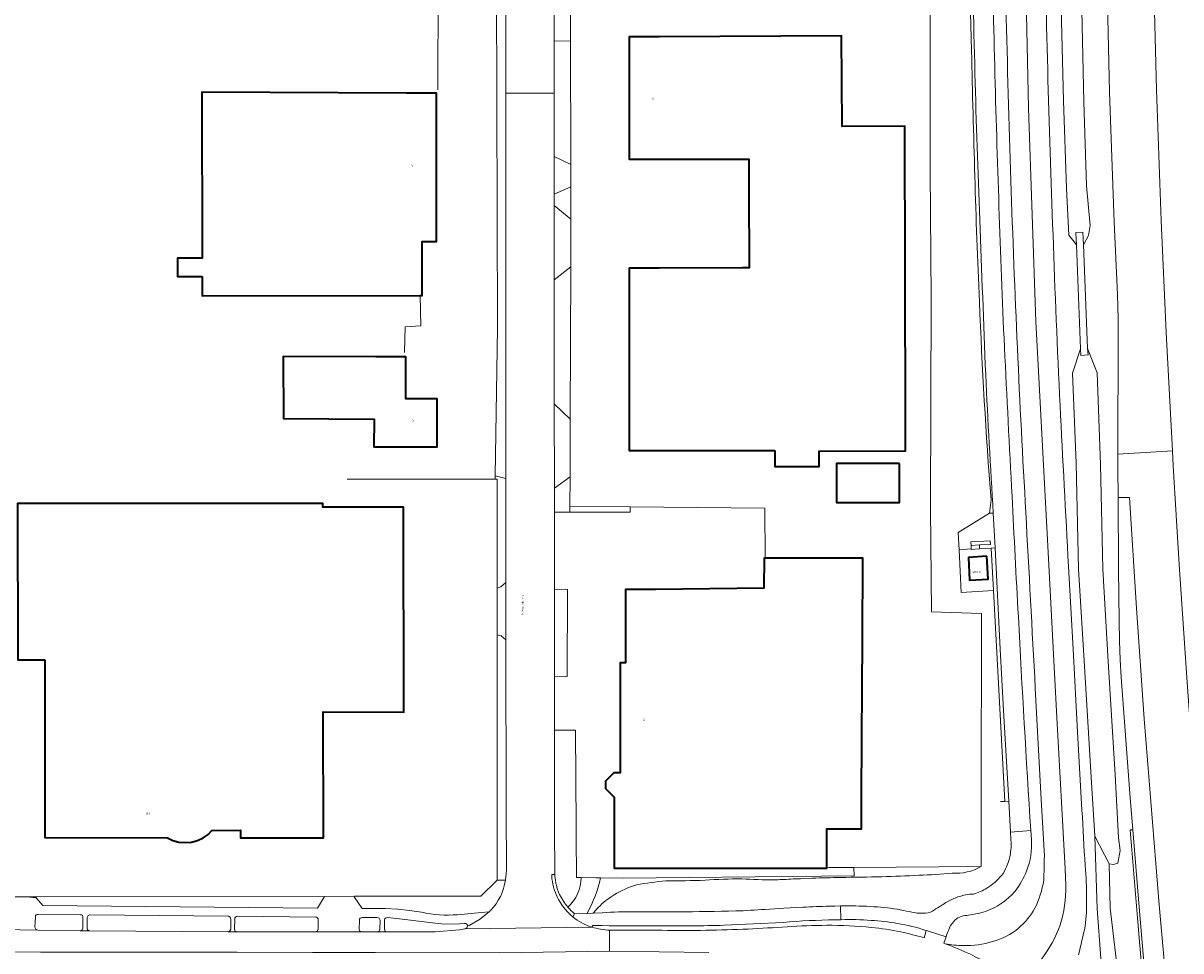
# Model space of a CAD drawing. Header units: metres. Extents: x 197700 to 204338, y 317132 to 325229.
# Tile 518 of 656: x 200963 to 201156, y 320388 to 320543. Entities that reach past the tile are written whole.
import ezdxf
from ezdxf.enums import TextEntityAlignment as Align

# ---------------------------------------------------------------- set-up
doc = ezdxf.new("R2010")
doc.units = ezdxf.units.M
for name, color, linetype, lineweight in [('B-WE-GR-BEPLANTING_CULTUUR_HEESTERS-GV', 90, 'Continuous', 18), ('B-WE-GW-TALUD_KRUIN-G', 90, 'Continuous', 18), ('B-WE-IE-TERREINAFSCHEIDING_KUNSTMATIG_HEKWERK-G', 20, 'IE-TERREINAFSCHEIDING-KUNSTMATIG', 18), ('B-WE-IE-TERREINAFSCHEIDING_KUNSTMATIG_MUUR-G', 90, 'IE-TERREINAFSCHEIDING-KUNSTMATIG-DICHT', 18), ('B-WE-OG-BEBOUWING-GV', 7, 'Continuous', 35), ('B-WE-OG-BEBOUWING-T18', 10, 'Continuous', 18), ('B-WE-OG-TERREIN_CULTUURSCHEIDING-GV', 7, 'Continuous', 18), ('B-WE-OG-TERREIN_ERF-GV', 7, 'Continuous', 18), ('B-WE-OG-TOPOGRAFIE-T18', 10, 'Continuous', 18), ('B-WE-OG-WATER_GREPPEL-GV', 160, 'Continuous', 18), ('B-WE-OG-WEG-GV', 7, 'Continuous', 18), ('B-WE-VH-ONVERHARD-GV', 252, 'Continuous', 18), ('B-WE-VH-VERHARDING_ASFALT-GV', 252, 'Continuous', 18), ('B-WE-VH-VERHARDING_BEDRIJFSVLOERPLAAT-GV', 252, 'Continuous', 18), ('B-WE-VH-VERHARDING_BETONSTRAATSTEEN-GV', 252, 'Continuous', 18), ('B-WE-VH-VERHARDING_GRASBETONSTEEN-GV', 70, 'Continuous', 18), ('B-WE-VH-VERHARDING_HALFVERHARDING_GRIND-GV', 252, 'Continuous', 18), ('B-WE-VH-VERHARDING_OPEN-GV', 252, 'Continuous', 18), ('B-WE-VH-VERHARDING_TEGEL-GV', 252, 'Continuous', 18)]:
    doc.layers.add(name, color=color, linetype=linetype, lineweight=lineweight)
doc.styles.add('NLCS-ISO-M200-T18', font='NLCS-ISO.ttf', dxfattribs={"height": 0.36})
doc.linetypes.add('IE-TERREINAFSCHEIDING-KUNSTMATIG', pattern='A,4,[82,NLCS.SHX,S=0.75,R=90,X=0,Y=0],4,-2', length=10)
doc.linetypes.add('IE-TERREINAFSCHEIDING-KUNSTMATIG-DICHT', pattern='A,8,-1,[82,NLCS.SHX,S=0.75,R=90,X=0,Y=0],-1', length=10)

msp = doc.modelspace()

# ---------------------------------------------------------------- linework, layer by layer
at = {"layer": 'B-WE-GR-BEPLANTING_CULTUUR_HEESTERS-GV'}
for points in [[(200965.074, 320393.889), (200965.002, 320392.202), (200965.147, 320391.853), (200965.49, 320391.694), (200972.516, 320391.613), (200972.837, 320391.738), (200972.974, 320392.055), (200972.996, 320393.812)], [(200972.56, 320394.27), (200965.538, 320394.338)], [(200998.288, 320393.567), (200998.253, 320391.885), (200998.379, 320391.564), (200998.692, 320391.421), (201011.737, 320391.419), (201012.051, 320391.569), (201012.193, 320391.888), (201012.202, 320393.425)], [(201011.747, 320393.876), (200998.724, 320394.012)], [(201019.045, 320393.34), (201019.03, 320391.857), (201019.145, 320391.548), (201019.449, 320391.418), (201022.023, 320391.417), (201022.344, 320391.56), (201022.476, 320391.887), (201022.492, 320393.353), (201022.361, 320393.679), (201022.035, 320393.81), (201019.502, 320393.81)], [(201023.248, 320393.399), (201023.215, 320391.853), (201023.335, 320391.54), (201023.643, 320391.409)], [(201036.581, 320392.843), (201035.713, 320392.774), (201033.213, 320392.696), (201030.729, 320392.98), (201025.742, 320393.615), (201023.743, 320393.792)], [(201023.643, 320391.409), (201027.674, 320391.411), (201031.693, 320391.452), (201035.704, 320391.735), (201036.698, 320391.92), (201036.973, 320392.077), (201037.082, 320392.376)]]:
    msp.add_lwpolyline(points, dxfattribs=at)
for points in [[(200965.538, 320394.338, 0.557448), (200965.074, 320393.889)], [(200972.996, 320393.812, 0.5145603), (200972.56, 320394.27)], [(200998.724, 320394.012, 0.4597421), (200998.288, 320393.567)], [(201012.202, 320393.425, 0.4415023), (201011.747, 320393.876)], [(201019.502, 320393.81, 0.4542042), (201019.045, 320393.34)], [(201023.743, 320393.792, 0.4524271), (201023.248, 320393.399)], [(201037.082, 320392.376, 0.4483747), (201036.581, 320392.843)]]:
    msp.add_lwpolyline(points, format="xyb", dxfattribs=at)
msp.add_lwpolyline([(200974.038, 320391.593), (200974.092, 320391.592), (200997.168, 320391.445), (200997.485, 320391.573), (200997.618, 320391.888), (200997.65, 320393.555), (200997.547, 320393.888), (200997.234, 320394.043), (200974.166, 320394.26), (200973.841, 320394.122), (200973.709, 320393.796), (200973.692, 320392.027), (200973.771, 320391.735)], close=True, dxfattribs=at)
at = {"layer": 'B-WE-GW-TALUD_KRUIN-G'}
for points in [[(201115.992, 320689.699), (201115.334, 320688.986), (201114.4, 320682.971), (201113.943, 320680.026), (201113.916, 320675.571), (201113.995, 320675.571), (201113.966, 320610.689), (201114.09, 320578.182), (201114.117, 320545.234), (201114.117, 320545.183), (201114.172, 320518.154), (201114.331, 320497), (201114.178, 320461.872), (201114.374, 320444.707), (201122.684, 320444.442), (201122.658, 320412.922), (201122.649, 320402.3)], [(201088.535, 320400.081), (201088.169, 320400.078)], [(201094.509, 320400.357), (201092.924, 320400.298)], [(201058.848, 320395.479), (201058.003, 320394.535)]]:
    msp.add_lwpolyline(points, dxfattribs=at)
for points in [[(201117.806, 320401.219, -0.0153618), (201112.272, 320400.84)], [(201122.649, 320402.3, -0.1513256), (201117.806, 320401.219)], [(201065.205, 320399.247, 0.0643628), (201061.521, 320397.604)], [(201070.093, 320399.905, 0.0254036), (201065.205, 320399.247)], [(201076.636, 320400.011, -0.0064199), (201070.093, 320399.905)], [(201082.766, 320400.265, 0.0185922), (201076.636, 320400.011)], [(201088.169, 320400.078, -0.0194168), (201082.766, 320400.265)], [(201089.754, 320400.148, 0.0010427), (201088.535, 320400.081)], [(201091.339, 320400.227, 0.001794), (201089.754, 320400.148)], [(201092.924, 320400.298, 0.0018043), (201091.339, 320400.227)], [(201099.228, 320400.489, 0.0021471), (201094.509, 320400.357)], [(201106.081, 320400.608, -0.0051082), (201099.228, 320400.489)], [(201112.272, 320400.84, -0.008071), (201106.081, 320400.608)], [(201061.521, 320397.604, 0.0579466), (201058.848, 320395.479)]]:
    msp.add_lwpolyline(points, format="xyb", dxfattribs=at)
at = {"layer": 'B-WE-IE-TERREINAFSCHEIDING_KUNSTMATIG_HEKWERK-G'}
for points in [[(201054.221, 320539.787), (201054.21, 320545.126), (201069.717, 320545.099), (201069.806, 320553.378)], [(201032.137, 320531.614), (201032.187, 320548.662), (201041.875, 320548.622)], [(201122.658, 320412.922), (201122.684, 320444.442), (201114.374, 320444.707), (201114.178, 320461.872), (201114.331, 320497), (201114.172, 320518.154), (201114.117, 320545.183), (201114.117, 320545.234)], [(201054.267, 320519.184), (201054.221, 320539.787)], [(201054.267, 320519.184), (201054.275, 320515.46)], [(201054.275, 320515.46), (201054.283, 320511.697), (201054.279, 320510.123)], [(201054.279, 320510.123), (201054.254, 320502.188)], [(201054.254, 320502.188), (201054.175, 320476.816)], [(201026.586, 320487.881), (201026.679, 320492.17), (201029.311, 320492.341), (201029.2, 320497.391)], [(201054.175, 320476.816), (201054.146, 320467.178)], [(201041.684, 320466.795), (201016.995, 320466.795)], [(201041.995, 320448.672), (201041.995, 320466.795), (201041.684, 320466.795)], [(201054.146, 320467.178), (201054.13, 320462.28)], [(201054.13, 320462.28), (201064.136, 320462.189)], [(201064.136, 320462.189), (201086.607, 320461.984), (201086.676, 320453.657)], [(201041.995, 320440.907), (201041.995, 320448.672)], [(201041.978, 320400.047), (201041.995, 320400.064), (201041.995, 320440.907)], [(201122.649, 320402.3), (201122.658, 320412.922)], [(201097.249, 320402.115), (201096.914, 320402.111)], [(201097.249, 320402.115), (201099.067, 320402.135)], [(201099.067, 320402.135), (201100.851, 320402.144)], [(201100.851, 320402.144), (201101.44, 320402.148)], [(201101.44, 320402.148), (201122.649, 320402.3)], [(201018.304, 320397.351), (201039.299, 320397.371), (201041.978, 320400.047)], [(200963.591, 320397.238), (200965.299, 320397.273), (201013.262, 320397.296)]]:
    msp.add_lwpolyline(points, dxfattribs=at)
at = {"layer": 'B-WE-IE-TERREINAFSCHEIDING_KUNSTMATIG_MUUR-G'}
for points in [[(201118.819, 320457.938), (201118.962, 320455.021)], [(201120.98, 320455.186), (201118.962, 320455.021)], [(201118.962, 320455.021), (201119.309, 320447.945), (201124.691, 320448.252)], [(201124.322, 320455.326), (201122.379, 320455.219)], [(201124.691, 320448.252), (201124.322, 320455.326)], [(201124.691, 320448.252), (201126.611, 320413.154)], [(201126.611, 320413.154), (201125.861, 320413.11)]]:
    msp.add_lwpolyline(points, dxfattribs=at)
at = {"layer": 'B-WE-OG-BEBOUWING-GV'}
for points in [[(201088.285, 320471.571), (201088.287, 320468.891), (201089.458, 320468.892), (201095.657, 320468.894), (201095.655, 320471.493), (201110.034, 320471.5), (201110.029, 320476.456), (201109.918, 320525.559), (201099.48, 320525.516), (201099.391, 320540.627), (201068.97, 320540.461), (201063.97, 320540.457), (201063.988, 320520.083), (201083.939, 320520.112), (201083.952, 320515.12), (201083.986, 320501.971), (201082.864, 320501.97), (201068.989, 320501.962), (201063.989, 320501.959), (201063.991, 320500), (201064.007, 320471.554)], [(200992.84, 320500.548), (200992.843, 320497.351), (201029.2, 320497.391), (201029.498, 320497.392), (201029.5, 320500), (201029.503, 320506.397), (201031.904, 320506.398), (201031.88, 320531.07), (201026.88, 320531.066), (200992.809, 320531.256), (200992.837, 320503.587), (200988.758, 320503.583), (200988.761, 320500.544)], [(201021.798, 320487.195), (201006.336, 320487.236), (201006.385, 320476.896), (201021.524, 320476.787), (201021.457, 320472.188), (201026.997, 320472.179), (201031.997, 320472.171), (201032.009, 320480.17), (201026.779, 320480.175), (201026.798, 320487.181)], [(201109.024, 320469.439), (201098.544, 320469.439), (201098.514, 320462.894), (201109.027, 320462.899)], [(200966.628, 320436.726), (200966.619, 320412.114), (200966.615, 320407.114), (200987.061, 320407.099), (200987.98, 320406.662), (200988.986, 320406.38), (200990.018, 320406.28), (200991.057, 320406.356), (200992.084, 320406.624), (200993.03, 320407.088), (200993.832, 320407.646), (200994.483, 320408.295), (200999.227, 320408.351), (200999.226, 320407.101), (201000, 320407.101), (201013.05, 320407.09), (201013.037, 320428.035), (201026.458, 320428.03), (201026.389, 320462.143), (201012.939, 320462.148), (201012.938, 320462.738), (200962.078, 320462.757), (200962.13, 320436.717)], [(201102.77, 320423.852), (201102.845, 320440.021), (201102.908, 320453.672), (201086.676, 320453.657), (201086.488, 320453.657), (201086.439, 320448.679), (201068.386, 320448.441), (201063.386, 320448.444), (201063.378, 320436.228), (201062.479, 320436.242), (201062.49, 320417.898), (201061.44, 320417.897), (201060.031, 320416.526), (201060.032, 320415.297), (201061.483, 320413.864), (201061.49, 320402.034), (201096.914, 320402.042), (201096.914, 320402.111), (201096.913, 320408.562), (201102.723, 320408.563), (201102.722, 320413.563)], [(201123.611, 320453.956), (201120.512, 320453.787), (201120.704, 320449.982), (201123.83, 320450.154)]]:
    msp.add_lwpolyline(points, close=True, dxfattribs=at)
at = {"layer": 'B-WE-OG-TERREIN_CULTUURSCHEIDING-GV'}
for points in [[(201115.992, 320689.699), (201115.334, 320688.986), (201114.4, 320682.971), (201113.943, 320680.026), (201113.916, 320675.571), (201113.995, 320675.571), (201113.966, 320610.689), (201114.09, 320578.182), (201114.117, 320545.234), (201114.117, 320545.183), (201114.172, 320518.154), (201114.331, 320497), (201114.178, 320461.872), (201114.374, 320444.707), (201122.684, 320444.442), (201122.658, 320412.922), (201122.649, 320402.3)], [(201121.036, 320538.185), (201120.747, 320548.657), (201120.45, 320559.129)], [(201120.45, 320559.129), (201120.747, 320548.657), (201121.036, 320538.185)], [(201127.516, 320408), (201127.227, 320413.19), (201126.611, 320413.154), (201124.691, 320448.252), (201119.309, 320447.945), (201118.962, 320455.021), (201118.819, 320457.938), (201124.049, 320461.131), (201124.286, 320463.382)], [(201124.286, 320463.382), (201124.049, 320461.131), (201124.653, 320461.163)], [(201127.586, 320406.892), (201127.516, 320408)], [(201122.649, 320402.3), (201101.44, 320402.148), (201101.467, 320400.752), (201063.021, 320400.383), (201059.246, 320400.427)], [(201043.378, 320400.033), (201041.978, 320400.047), (201039.299, 320397.371), (201018.304, 320397.351), (201018.186, 320397.276)], [(201088.169, 320400.078), (201088.535, 320400.081)], [(201088.535, 320400.081), (201088.169, 320400.078)], [(201092.924, 320400.298), (201094.509, 320400.357)], [(201094.509, 320400.357), (201092.924, 320400.298)], [(201018.186, 320397.276), (201019.534, 320395.339), (201023.424, 320395.298), (201025.428, 320395.18), (201027.423, 320394.956), (201029.406, 320394.687)], [(201056.973, 320394.495), (201058.003, 320394.535), (201058.848, 320395.479)], [(201058.848, 320395.479), (201058.003, 320394.535), (201059.524, 320394.594)], [(201086.673, 320395.168), (201089.754, 320395.343), (201092.903, 320395.522), (201092.924, 320395.523)], [(201097.333, 320395.701), (201098.27, 320395.721), (201099.208, 320395.736), (201100.171, 320395.744), (201101.135, 320395.747)], [(201035.412, 320394.275), (201039.396, 320394.636), (201040.661, 320394.739), (201040.897, 320394.991)], [(201064.896, 320394.781), (201072.122, 320394.766)]]:
    msp.add_lwpolyline(points, dxfattribs=at)
for points in [[(201121.599, 320534.317, -0.001974), (201121.065, 320560.649)], [(201121.592, 320517.252, -0.0022927), (201121.036, 320538.185)], [(201121.036, 320538.185, 0.0022927), (201121.592, 320517.252)], [(201122.414, 320509.984, -0.003165), (201121.599, 320534.317)], [(201122.338, 320496.379, -0.00412), (201121.592, 320517.252)], [(201121.592, 320517.252, 0.00412), (201122.338, 320496.379)], [(201123.401, 320484.213, -0.0012026), (201122.414, 320509.984)], [(201124.286, 320463.382, -0.0086748), (201122.338, 320496.379)], [(201122.338, 320496.379, 0.0086748), (201124.286, 320463.382)], [(201124.653, 320461.163, -0.0037247), (201123.401, 320484.213)], [(201127.626, 320406.299, 0.0164479), (201127.586, 320406.892)], [(201127.391, 320403.891, 0.065969), (201127.626, 320406.299)], [(201126.037, 320400.82, 0.1127209), (201127.391, 320403.891)], [(201112.272, 320400.84, 0.0153618), (201117.806, 320401.219)], [(201117.806, 320401.219, -0.0153618), (201112.272, 320400.84)], [(201117.806, 320401.219, 0.1513256), (201122.649, 320402.3)], [(201122.649, 320402.3, -0.1513256), (201117.806, 320401.219)], [(201040.897, 320394.991, 0.1577441), (201043.378, 320400.033)], [(201059.246, 320400.427, -0.0718228), (201056.973, 320394.495)], [(201061.521, 320397.604, -0.0643628), (201065.205, 320399.247)], [(201065.205, 320399.247, 0.0643628), (201061.521, 320397.604)], [(201065.205, 320399.247, -0.0254036), (201070.093, 320399.905)], [(201070.093, 320399.905, 0.0254036), (201065.205, 320399.247)], [(201070.093, 320399.905, 0.0064199), (201076.636, 320400.011)], [(201076.636, 320400.011, -0.0064199), (201070.093, 320399.905)], [(201076.636, 320400.011, -0.0185922), (201082.766, 320400.265)], [(201082.766, 320400.265, 0.0185922), (201076.636, 320400.011)], [(201082.766, 320400.265, 0.0194168), (201088.169, 320400.078)], [(201088.169, 320400.078, -0.0194168), (201082.766, 320400.265)], [(201088.535, 320400.081, -0.0010427), (201089.754, 320400.148)], [(201089.754, 320400.148, 0.0010427), (201088.535, 320400.081)], [(201089.754, 320400.148, -0.001794), (201091.339, 320400.227)], [(201091.339, 320400.227, 0.001794), (201089.754, 320400.148)], [(201091.339, 320400.227, -0.0018043), (201092.924, 320400.298)], [(201092.924, 320400.298, 0.0018043), (201091.339, 320400.227)], [(201094.509, 320400.357, -0.0021471), (201099.228, 320400.489)], [(201099.228, 320400.489, 0.0021471), (201094.509, 320400.357)], [(201099.228, 320400.489, 0.0051082), (201106.081, 320400.608)], [(201106.081, 320400.608, -0.0051082), (201099.228, 320400.489)], [(201106.081, 320400.608, 0.008071), (201112.272, 320400.84)], [(201112.272, 320400.84, -0.008071), (201106.081, 320400.608)], [(201123.595, 320398.701, 0.0857162), (201126.037, 320400.82)], [(201058.848, 320395.479, -0.0579466), (201061.521, 320397.604)], [(201061.521, 320397.604, 0.0579466), (201058.848, 320395.479)], [(201117.003, 320396.433, -0.0289969), (201118.773, 320397.236)], [(201118.773, 320397.236, -0.0702859), (201121.392, 320397.728)], [(201121.392, 320397.728, 0.0548509), (201123.595, 320398.701)], [(201081.765, 320394.898, 0.0081477), (201086.673, 320395.168)], [(201092.924, 320395.523, -0.0032159), (201097.333, 320395.701)], [(201101.135, 320395.747, -0.0153666), (201105.95, 320395.537)], [(201105.95, 320395.537, -0.0250203), (201110.226, 320394.894)], [(201113.82, 320394.58, 0.107867), (201115.165, 320395.311)], [(201115.165, 320395.311, 0.0149696), (201117.003, 320396.433)], [(201029.406, 320394.687, 0.0712693), (201035.412, 320394.275)], [(201059.524, 320394.594, -0.0214461), (201064.896, 320394.781)], [(201072.122, 320394.766, 0.0060179), (201081.765, 320394.898)], [(201110.226, 320394.894, -0.0075879), (201111.949, 320394.547)], [(201111.949, 320394.547, 0.0561117), (201113.82, 320394.58)]]:
    msp.add_lwpolyline(points, format="xyb", dxfattribs=at)
for points in [[(201054.221, 320539.787), (201051.512, 320539.753), (201051.514, 320531.087), (201051.517, 320520.515), (201054.267, 320519.184)], [(201054.275, 320515.46), (201051.518, 320514.275), (201051.519, 320512.377), (201054.279, 320510.123), (201054.283, 320511.697)], [(201051.528, 320479.342), (201054.175, 320476.816), (201054.254, 320502.188), (201051.522, 320500)], [(201043.457, 320449.586), (201043.448, 320466.923), (201041.684, 320467.338), (201041.684, 320466.795), (201041.995, 320466.795), (201041.995, 320448.672), (201042.604, 320448.894)], [(201054.131, 320461.303), (201054.13, 320462.28), (201054.146, 320467.178), (201051.532, 320465.308), (201051.533, 320461.3)], [(201124.691, 320448.252), (201126.611, 320413.154), (201127.227, 320413.19), (201126.385, 320428.303), (201126.099, 320433.402), (201125.819, 320438.501), (201124.958, 320455.346), (201124.322, 320455.326)], [(201043.378, 320400.033), (201043.403, 320400.221), (201043.425, 320400.415), (201043.538, 320401.787), (201043.476, 320411.592), (201043.462, 320440.064), (201042.684, 320440.73), (201041.995, 320440.907), (201041.995, 320400.064), (201041.978, 320400.047)], [(201013.262, 320397.296), (200965.299, 320397.273), (200963.591, 320397.238), (200965.214, 320397.07), (200966.334, 320395.829), (201012.089, 320395.393)]]:
    msp.add_lwpolyline(points, close=True, dxfattribs=at)
at = {"layer": 'B-WE-OG-TERREIN_ERF-GV'}
for points in [[(201051.503, 320578.724), (201051.512, 320539.753), (201054.221, 320539.787), (201054.21, 320545.126)], [(200957.683, 320397.271), (200963.591, 320397.238), (200965.299, 320397.273), (201013.262, 320397.296), (201018.186, 320397.276), (201018.304, 320397.351), (201039.299, 320397.371), (201041.978, 320400.047), (201041.995, 320400.064), (201041.995, 320440.907), (201041.995, 320448.672), (201041.995, 320466.795), (201041.684, 320466.795), (201041.684, 320467.338), (201042.039, 320491.925), (201041.875, 320548.622)], [(201054.21, 320545.126), (201054.221, 320539.787), (201054.267, 320519.184), (201054.275, 320515.46), (201054.283, 320511.697), (201054.279, 320510.123), (201054.254, 320502.188), (201054.175, 320476.816), (201054.146, 320467.178), (201054.13, 320462.28), (201064.136, 320462.189), (201086.607, 320461.984), (201086.676, 320453.657), (201102.908, 320453.672), (201102.845, 320440.021), (201102.77, 320423.852), (201102.722, 320413.563), (201102.723, 320408.563), (201096.913, 320408.562), (201096.914, 320402.111), (201097.249, 320402.115), (201099.067, 320402.135), (201100.851, 320402.144), (201101.44, 320402.148), (201122.649, 320402.3), (201122.658, 320412.922), (201122.684, 320444.442), (201114.374, 320444.707), (201114.178, 320461.872), (201114.331, 320497), (201114.172, 320518.154), (201114.117, 320545.183)]]:
    msp.add_lwpolyline(points, dxfattribs=at)
for points in [[(201089.458, 320468.892), (201088.287, 320468.891), (201088.285, 320471.571), (201064.007, 320471.554), (201063.991, 320500), (201063.989, 320501.959), (201068.989, 320501.962), (201082.864, 320501.97), (201083.986, 320501.971), (201083.952, 320515.12), (201083.939, 320520.112), (201063.988, 320520.083), (201063.97, 320540.457), (201068.97, 320540.461), (201099.391, 320540.627), (201099.48, 320525.516), (201109.918, 320525.559), (201110.029, 320476.456), (201110.034, 320471.5), (201095.655, 320471.493), (201095.657, 320468.894)], [(201029.2, 320497.391), (200992.843, 320497.351), (200992.84, 320500.548), (200988.761, 320500.544), (200988.758, 320503.583), (200992.837, 320503.587), (200992.809, 320531.256), (201026.88, 320531.066), (201031.88, 320531.07), (201031.904, 320506.398), (201029.503, 320506.397), (201029.5, 320500), (201029.498, 320497.392)], [(201021.457, 320472.188), (201021.524, 320476.787), (201006.385, 320476.896), (201006.336, 320487.236), (201021.798, 320487.195), (201026.798, 320487.181), (201026.779, 320480.175), (201032.009, 320480.17), (201031.997, 320472.171), (201026.997, 320472.179)], [(201109.024, 320469.439), (201109.027, 320462.899), (201098.514, 320462.894), (201098.544, 320469.439)], [(200966.619, 320412.114), (200966.628, 320436.726), (200962.13, 320436.717), (200962.078, 320462.757), (201012.938, 320462.738), (201012.939, 320462.148), (201026.389, 320462.143), (201026.458, 320428.03), (201013.037, 320428.035), (201013.05, 320407.09), (201000, 320407.101), (200999.226, 320407.101), (200999.227, 320408.351), (200994.483, 320408.295), (200993.832, 320407.646), (200993.03, 320407.088), (200992.084, 320406.624), (200991.057, 320406.356), (200990.018, 320406.28), (200988.986, 320406.38), (200987.98, 320406.662), (200987.061, 320407.099), (200966.615, 320407.114)], [(201051.537, 320448.461), (201053.707, 320448.451), (201053.682, 320433.941), (201051.541, 320433.869), (201051.543, 320424.995), (201055.079, 320425.009), (201055.156, 320408.943), (201055.163, 320407.356), (201055.196, 320400.473), (201056.007, 320400.463), (201058.427, 320400.436), (201059.246, 320400.427), (201063.021, 320400.383), (201101.467, 320400.752), (201101.44, 320402.148), (201100.851, 320402.144), (201099.067, 320402.135), (201097.249, 320402.115), (201096.914, 320402.111), (201096.914, 320402.042), (201061.49, 320402.034), (201061.483, 320413.864), (201060.032, 320415.297), (201060.031, 320416.526), (201061.44, 320417.897), (201062.49, 320417.898), (201062.479, 320436.242), (201063.378, 320436.228), (201063.386, 320448.444), (201068.386, 320448.441), (201086.439, 320448.679), (201086.488, 320453.657), (201086.676, 320453.657), (201086.607, 320461.984), (201064.136, 320462.189), (201064.178, 320461.314), (201054.131, 320461.303), (201051.533, 320461.3)], [(201064.178, 320461.314), (201064.136, 320462.189), (201054.13, 320462.28), (201054.131, 320461.303)]]:
    msp.add_lwpolyline(points, close=True, dxfattribs=at)
at = {"layer": 'B-WE-OG-WATER_GREPPEL-GV'}
for points in [[(201139.687, 320505.847), (201140.506, 320507.365), (201140.78, 320509.021), (201140.193, 320515.647), (201139.773, 320529.653), (201139.314, 320550.009), (201138.488, 320560.418), (201138.202, 320562.076), (201137.544, 320562.619), (201137.048, 320562.619), (201136.449, 320562.619), (201135.878, 320561.816), (201135.65, 320560.307), (201135.841, 320549.881), (201136.38, 320529.797), (201136.843, 320515.278), (201137.245, 320507.442), (201137.911, 320506.603), (201138.499, 320505.833), (201138.454, 320506.748), (201138.425, 320507.891), (201139.567, 320507.954), (201139.642, 320506.798)], [(201140.385, 320488.589), (201140.445, 320487.519), (201139.24, 320487.38), (201139.171, 320488.529), (201137.885, 320484.428), (201138.474, 320469.472), (201138.866, 320451.801), (201139.823, 320436.559), (201140.976, 320417.208), (201141.562, 320407.354), (201143.965, 320402.727), (201144.688, 320402.613), (201145.402, 320402.871), (201145.788, 320404.975), (201145.527, 320407.068), (201144.971, 320417.584), (201143.774, 320436.436), (201142.893, 320451.831), (201142.538, 320469.267), (201141.992, 320484.503)]]:
    msp.add_lwpolyline(points, close=True, dxfattribs=at)
at = {"layer": 'B-WE-OG-WEG-GV'}
for points in [[(201124.386, 320559.658, 0.0023286), (201124.896, 320535.611)], [(201127.588, 320516.498, -0.0023876), (201126.787, 320545.387)], [(201124.896, 320535.611, 0.00209), (201125.609, 320512.159)], [(201128.677, 320488.657, -0.0027657), (201127.588, 320516.498)], [(201125.609, 320512.159, 0.0029549), (201126.514, 320488.804)], [(201126.514, 320488.804, 0.0004018), (201127.78, 320463.978)], [(201130.084, 320461.238, -0.0030285), (201128.677, 320488.657)], [(201127.78, 320463.978, 0.0006961), (201128.836, 320443.922)], [(201131.664, 320432.023, -0.0006844), (201130.084, 320461.238)], [(201128.836, 320443.922, 0.0025615), (201130.899, 320408.29)], [(201131.031, 320406.789, -0.109899), (201130.195, 320401.552)], [(201133.056, 320399.992, 0.0118783), (201133.166, 320404.03)], [(201130.195, 320401.552, -0.0735286), (201128.307, 320398.205)], [(201131.569, 320395.342, 0.0775444), (201133.056, 320399.992)], [(201128.307, 320398.205, -0.0641922), (201126.345, 320396.397)], [(201126.345, 320396.397, -0.070132), (201123.387, 320394.812)], [(201128.877, 320392.049, 0.0876907), (201131.569, 320395.342)], [(201098.281, 320393.419, 0.0183021), (201089.647, 320393.005)], [(201104.302, 320393.336, 0.0243179), (201099.285, 320393.454)], [(201108.707, 320392.826, 0.0281665), (201104.302, 320393.336)], [(201120.254, 320394.154, 0.2210597), (201118.065, 320393.145)], [(201123.387, 320394.812, -0.0436089), (201121.736, 320394.422)], [(201057.777, 320392.193, 0.0521098), (201060.744, 320391.706)], [(201069.036, 320392.441, -0.0024058), (201059.476, 320392.462)], [(201060.744, 320391.706, 0.0079148), (201061.098, 320391.689)], [(201079.81, 320392.524, -0.0108603), (201069.036, 320392.441)], [(201069.462, 320391.682, 0.0070971), (201076.789, 320391.688)], [(201076.789, 320391.688, 0.0066928), (201083.81, 320391.889)], [(201083.81, 320391.889, -0.0032439), (201090.298, 320392.242)], [(201090.298, 320392.242, -0.020713), (201096.915, 320392.511)], [(201096.915, 320392.511, -0.0304481), (201104.338, 320392.161)], [(201104.338, 320392.161, -0.0296764), (201109.263, 320391.421)], [(201113.471, 320391.648, 0.0405279), (201108.707, 320392.826)], [(201109.263, 320391.421, -0.014856), (201113.121, 320390.433)], [(201117.19, 320391.678, 0.0360601), (201116.787, 320390.602)], [(201118.065, 320393.145, 0.1178717), (201117.19, 320391.678)], [(201124.55, 320389.838, 0.1107229), (201128.877, 320392.049)], [(201116.634, 320389.449, 0.045992), (201119.656, 320389.142)], [(201119.656, 320389.142, 0.0833667), (201124.55, 320389.838)]]:
    msp.add_lwpolyline(points, format="xyb", dxfattribs=at)
for points in [[(201133.166, 320404.03), (201132.658, 320413.448), (201131.664, 320432.023)], [(201130.899, 320408.29), (201131.031, 320406.789)], [(201099.285, 320393.454), (201098.783, 320393.439), (201098.281, 320393.419)], [(201121.736, 320394.422), (201120.254, 320394.154)], [(201059.476, 320392.462), (201057.968, 320392.462), (201057.772, 320392.194), (201057.777, 320392.193)], [(201061.098, 320391.689), (201065.28, 320391.684), (201069.462, 320391.682)], [(201089.647, 320393.005), (201084.728, 320392.766), (201079.81, 320392.524)], [(201113.121, 320390.433), (201113.471, 320391.648)], [(201116.787, 320390.602), (201116.397, 320389.546), (201116.634, 320389.449)]]:
    msp.add_lwpolyline(points, dxfattribs=at)
at = {"layer": 'B-WE-VH-ONVERHARD-GV'}
for points in [[(201155.944, 320573.823), (201155.704, 320596.664), (201155.675, 320619.682), (201155.87, 320642.394), (201156.091, 320655.549), (201151.027, 320655.645), (201150.765, 320639.323), (201150.65, 320617.1), (201150.672, 320594.939), (201150.928, 320573.403), (201150.962, 320571.533), (201151.33, 320551.299), (201151.876, 320531.662), (201152.648, 320509.897), (201153.473, 320491.254), (201154.518, 320471.503), (201154.65, 320469.017), (201155.63, 320452.621), (201156.943, 320432.95)], [(201142.601, 320387.068), (201141.994, 320395.231), (201141.562, 320407.354), (201140.976, 320417.208), (201139.823, 320436.559), (201138.866, 320451.801), (201138.474, 320469.472), (201137.885, 320484.428), (201139.171, 320488.529), (201138.499, 320505.833), (201137.911, 320506.603), (201137.245, 320507.442), (201136.843, 320515.278), (201136.38, 320529.797), (201135.841, 320549.881)], [(201139.314, 320550.009), (201139.773, 320529.653), (201140.193, 320515.647), (201140.78, 320509.021), (201140.506, 320507.365), (201139.687, 320505.847), (201140.385, 320488.589), (201141.992, 320484.503), (201142.538, 320469.267), (201142.893, 320451.831), (201143.774, 320436.436), (201144.971, 320417.584), (201145.527, 320407.068), (201145.788, 320404.975), (201145.402, 320402.871), (201144.688, 320402.613), (201143.965, 320402.727), (201144.132, 320395.373), (201145.148, 320386.937)], [(201149.867, 320379.954), (201148.683, 320393.739), (201147.453, 320408.387), (201147.887, 320408.418), (201147.387, 320414.488), (201145.98, 320433.841), (201145.811, 320436.745), (201145.688, 320439.889), (201145.613, 320443.171), (201145.532, 320451.87), (201145.456, 320463.772), (201145.425, 320468.67), (201145.428, 320470.987), (201145.454, 320490.656), (201145.489, 320493.6), (201145.416, 320495.42), (201145.361, 320497.565), (201144.809, 320509.592), (201144.027, 320531.258), (201143.56, 320551.058)], [(201137.195, 320452.283), (201137.946, 320438.509), (201138.704, 320424.736), (201139.431, 320411.67)]]:
    msp.add_lwpolyline(points, dxfattribs=at)
for points in [[(201133.123, 320563.895, 0.0028746), (201133.726, 320535.012)], [(201133.726, 320535.012, 0.0022155), (201134.611, 320507.478)], [(201134.611, 320507.478, 0.0030662), (201135.776, 320479.098)], [(201135.776, 320479.098, 0.000411), (201137.195, 320452.283)], [(201139.431, 320411.67, -0.0027176), (201139.946, 320402.479)], [(201139.946, 320402.479, -0.0275179), (201140.207, 320396.921)], [(201140.207, 320396.921, -0.0414641), (201139.965, 320392.387)], [(201139.965, 320392.387, -0.0091794), (201138.861, 320387.597)]]:
    msp.add_lwpolyline(points, format="xyb", dxfattribs=at)
msp.add_lwpolyline([(201150.177, 320320.476), (201150.323, 320335.497), (201149.872, 320352.909), (201147.646, 320370.484), (201145.148, 320386.937), (201144.132, 320395.373), (201143.965, 320402.727), (201141.562, 320407.354), (201141.994, 320395.231), (201142.601, 320387.068), (201145.384, 320370.914), (201148.41, 320352.761), (201148.773, 320335.491)], close=True, dxfattribs=at)
at = {"layer": 'B-WE-VH-VERHARDING_ASFALT-GV'}
for points in [[(201136.727, 320399.135), (201136.661, 320401.92), (201135.27, 320427.092), (201133.67, 320456.696), (201131.769, 320493.051), (201130.54, 320528.571), (201129.845, 320559.961), (201129.682, 320567.269), (201129.497, 320590.168), (201129.427, 320610.213), (201129.444, 320612.033), (201126.112, 320612.043)], [(201132.825, 320612.022), (201129.444, 320612.033), (201129.427, 320610.213), (201129.497, 320590.168), (201129.682, 320567.269), (201129.845, 320559.961), (201130.54, 320528.571), (201131.769, 320493.051), (201133.67, 320456.696), (201135.27, 320427.092), (201136.661, 320401.92), (201136.727, 320399.135)], [(201043.432, 320601.597), (201043.432, 320562.05), (201043.432, 320557.426), (201043.432, 320548.668), (201043.432, 320531.08), (201051.514, 320531.087), (201051.512, 320539.753), (201051.503, 320578.724), (201051.499, 320595.139), (201051.497, 320601.667), (201051.321, 320604.121), (201050.795, 320606.526), (201050.646, 320607.001), (201050.485, 320607.472)], [(201051.092, 320400.674), (201051.112, 320400.962), (201051.633, 320401.001), (201051.548, 320408.912), (201051.543, 320424.995), (201051.541, 320433.869), (201051.537, 320448.461), (201051.533, 320461.3), (201051.532, 320465.308), (201051.528, 320479.342), (201051.522, 320500), (201051.519, 320512.377), (201051.518, 320514.275), (201051.517, 320520.515), (201051.514, 320531.087), (201043.432, 320531.08), (201043.432, 320500), (201043.448, 320466.923)], [(201043.448, 320466.923), (201043.457, 320449.586), (201043.462, 320440.064), (201043.476, 320411.592), (201043.538, 320401.787), (201043.425, 320400.415), (201043.403, 320400.221), (201043.378, 320400.033)], [(201124.653, 320461.163), (201124.958, 320455.346), (201125.819, 320438.501), (201126.099, 320433.402), (201126.385, 320428.303), (201127.227, 320413.19), (201127.516, 320408), (201130.899, 320408.29)], [(201139.431, 320411.67), (201138.704, 320424.736), (201137.946, 320438.509), (201137.195, 320452.283)], [(201131.664, 320432.023), (201132.658, 320413.448), (201133.166, 320404.03)], [(200865.343, 320394.545), (200865.339, 320394.545), (200865.338, 320389.329), (200890.563, 320389.128), (200905.658, 320388.933), (200921.434, 320388.641), (200936.821, 320388.349), (200956.731, 320388.173), (200965.898, 320388.036), (200998.665, 320388.045), (201011.244, 320387.977), (201021.695, 320388.004), (201042.325, 320387.932), (201060.722, 320388.226), (201060.722, 320388.232), (201060.744, 320391.706)], [(200997.168, 320391.445), (200974.092, 320391.592), (200974.038, 320391.593), (200972.516, 320391.613), (200965.49, 320391.694), (200956.424, 320391.847), (200956.379, 320391.848), (200947.291, 320392.14), (200940.595, 320392.414), (200929.453, 320392.871), (200921.142, 320393.306), (200915.134, 320393.568), (200899.105, 320393.989), (200897.741, 320394.068), (200890.72, 320394.272)], [(201040.897, 320394.991), (201040.661, 320394.739), (201039.082, 320393.463), (201037.317, 320392.464), (201037.082, 320392.376), (201036.973, 320392.077), (201036.698, 320391.92), (201057.777, 320392.193), (201057.772, 320392.194)], [(201054.583, 320393.95), (201054.45, 320394.063)], [(201057.777, 320392.193), (201036.698, 320391.92), (201035.704, 320391.735), (201031.693, 320391.452), (201027.674, 320391.411), (201023.643, 320391.409), (201022.023, 320391.417), (201019.449, 320391.418), (201011.737, 320391.419), (200998.692, 320391.421), (200997.168, 320391.445)], [(201060.744, 320391.706), (201060.722, 320388.232), (201060.722, 320388.226), (201077.245, 320387.979)], [(201069.462, 320391.682), (201065.28, 320391.684), (201061.098, 320391.689)], [(201116.634, 320389.449), (201116.397, 320389.546), (201116.787, 320390.602), (201113.685, 320391.574), (201113.471, 320391.648), (201113.121, 320390.433)]]:
    msp.add_lwpolyline(points, dxfattribs=at)
for points in [[(201154.518, 320471.503), (201153.473, 320491.254), (201152.648, 320509.897), (201151.876, 320531.662), (201151.33, 320551.299), (201150.962, 320571.533), (201143.478, 320571.408), (201143.56, 320551.058), (201144.027, 320531.258), (201144.809, 320509.592), (201145.361, 320497.565), (201145.416, 320495.42), (201145.489, 320493.6), (201145.454, 320490.656), (201145.428, 320470.987)], [(201154.534, 320371.159), (201154.553, 320370.965), (201162.12, 320371.699), (201161.723, 320375.827), (201160.083, 320393.441), (201158.255, 320415.525), (201156.943, 320432.95), (201155.63, 320452.621), (201154.65, 320469.017), (201154.518, 320471.503), (201145.428, 320470.987), (201145.425, 320468.67), (201145.456, 320463.772), (201147.377, 320463.779), (201148.528, 320445.324), (201149.817, 320426.877), (201152.282, 320395.944)], [(201151.018, 320370.817), (201154.534, 320371.159), (201152.282, 320395.944), (201149.817, 320426.877), (201148.528, 320445.324), (201147.377, 320463.779), (201145.456, 320463.772), (201145.532, 320451.87), (201145.613, 320443.171), (201145.688, 320439.889), (201145.811, 320436.745), (201145.98, 320433.841), (201147.387, 320414.488), (201147.887, 320408.418), (201148.95, 320395.514), (201150.676, 320375.285)], [(201147.887, 320408.418), (201147.453, 320408.387), (201148.683, 320393.739), (201149.867, 320379.954), (201150.973, 320366.307), (201151.972, 320352.591), (201152.585, 320339.988), (201153.299, 320327.35), (201153.906, 320313.659), (201154.364, 320303.361), (201154.914, 320303.372), (201154.897, 320303.808), (201154.863, 320304.646), (201154.271, 320319.049), (201153.464, 320335.428), (201152.726, 320347.686), (201152.172, 320355.75), (201151.018, 320370.817), (201150.676, 320375.285), (201148.95, 320395.514)]]:
    msp.add_lwpolyline(points, close=True, dxfattribs=at)
for points in [[(201133.726, 320535.012, -0.0028746), (201133.123, 320563.895)], [(201121.065, 320560.649, 0.001974), (201121.599, 320534.317)], [(201124.896, 320535.611, -0.0023286), (201124.386, 320559.658)], [(201126.787, 320545.387, 0.0023876), (201127.588, 320516.498)], [(201121.599, 320534.317, 0.003165), (201122.414, 320509.984)], [(201125.609, 320512.159, -0.00209), (201124.896, 320535.611)], [(201134.611, 320507.478, -0.0022155), (201133.726, 320535.012)], [(201127.588, 320516.498, 0.0027657), (201128.677, 320488.657)], [(201126.514, 320488.804, -0.0029549), (201125.609, 320512.159)], [(201122.414, 320509.984, 0.0012026), (201123.401, 320484.213)], [(201135.776, 320479.098, -0.0030662), (201134.611, 320507.478)], [(201127.78, 320463.978, -0.0004018), (201126.514, 320488.804)], [(201128.677, 320488.657, 0.0030285), (201130.084, 320461.238)], [(201123.401, 320484.213, 0.0037247), (201124.653, 320461.163)], [(201137.195, 320452.283, -0.000411), (201135.776, 320479.098)], [(201128.836, 320443.922, -0.0006961), (201127.78, 320463.978)], [(201130.084, 320461.238, 0.0006844), (201131.664, 320432.023)], [(201130.899, 320408.29, -0.0025615), (201128.836, 320443.922)], [(201139.946, 320402.479, 0.0027176), (201139.431, 320411.67)], [(201133.166, 320404.03, -0.0118783), (201133.056, 320399.992)], [(201140.207, 320396.921, 0.0275179), (201139.946, 320402.479)], [(201043.378, 320400.033, -0.1577441), (201040.897, 320394.991)], [(201051.987, 320397.264, -0.0928754), (201051.092, 320400.674)], [(201133.056, 320399.992, -0.0775444), (201131.569, 320395.342)], [(201136.727, 320399.135, -0.1792885), (201132.62, 320386.824)], [(201132.62, 320386.824, 0.1792885), (201136.727, 320399.135)], [(201054.45, 320394.063, -0.1038449), (201051.987, 320397.264)], [(201131.569, 320395.342, -0.0876907), (201128.877, 320392.049)], [(201139.965, 320392.387, 0.0414641), (201140.207, 320396.921)], [(201057.772, 320392.194, -0.097514), (201054.583, 320393.95)], [(201060.744, 320391.706, -0.0521098), (201057.777, 320392.193)], [(201061.098, 320391.689, -0.0079148), (201060.744, 320391.706)], [(201076.789, 320391.688, -0.0070971), (201069.462, 320391.682)], [(201083.81, 320391.889, -0.0066928), (201076.789, 320391.688)], [(201090.298, 320392.242, 0.0032439), (201083.81, 320391.889)], [(201096.915, 320392.511, 0.020713), (201090.298, 320392.242)], [(201104.338, 320392.161, 0.0304481), (201096.915, 320392.511)], [(201109.263, 320391.421, 0.0296764), (201104.338, 320392.161)], [(201113.121, 320390.433, 0.014856), (201109.263, 320391.421)], [(201128.877, 320392.049, -0.1107229), (201124.55, 320389.838)], [(201138.861, 320387.597, 0.0091794), (201139.965, 320392.387)], [(201129.389, 320382.455, 0.0759649), (201116.634, 320389.449)], [(201119.656, 320389.142, -0.045992), (201116.634, 320389.449)], [(201116.634, 320389.449, -0.0759649), (201129.389, 320382.455)], [(201124.55, 320389.838, -0.0833667), (201119.656, 320389.142)]]:
    msp.add_lwpolyline(points, format="xyb", dxfattribs=at)
at = {"layer": 'B-WE-VH-VERHARDING_BEDRIJFSVLOERPLAAT-GV'}
msp.add_lwpolyline([(201122.356, 320455.844), (201120.959, 320455.774), (201120.98, 320455.186), (201120.983, 320455.101), (201121.571, 320455.141), (201122.38, 320455.186), (201122.379, 320455.219)], close=True, dxfattribs=at)
at = {"layer": 'B-WE-VH-VERHARDING_BETONSTRAATSTEEN-GV'}
for points in [[(201051.621, 320400.765), (201051.633, 320401.001), (201051.112, 320400.962), (201051.092, 320400.674)], [(201054.45, 320394.063), (201054.583, 320393.95), (201054.873, 320394.414)]]:
    msp.add_lwpolyline(points, dxfattribs=at)
for points in [[(201051.092, 320400.674, 0.0928754), (201051.987, 320397.264)], [(201051.65, 320400.436, -0.0087825), (201051.621, 320400.765)], [(201051.754, 320399.716, -0.0190472), (201051.65, 320400.436)], [(201052.399, 320397.619, -0.0663181), (201051.754, 320399.716)], [(201051.987, 320397.264, 0.1038449), (201054.45, 320394.063)], [(201053.787, 320395.53, -0.0572782), (201052.399, 320397.619)], [(201054.873, 320394.414, -0.0354531), (201053.787, 320395.53)]]:
    msp.add_lwpolyline(points, format="xyb", dxfattribs=at)
at = {"layer": 'B-WE-VH-VERHARDING_GRASBETONSTEEN-GV'}
for points in [[(201139.171, 320488.529), (201139.24, 320487.38), (201140.445, 320487.519), (201140.385, 320488.589), (201139.687, 320505.847), (201139.642, 320506.798), (201139.567, 320507.954), (201138.425, 320507.891), (201138.454, 320506.748), (201138.499, 320505.833)], [(201122.356, 320455.844), (201122.379, 320455.219), (201124.322, 320455.326), (201124.958, 320455.346), (201124.653, 320461.163), (201124.049, 320461.131), (201118.819, 320457.938), (201118.962, 320455.021), (201120.98, 320455.186), (201120.959, 320455.774), (201120.936, 320456.381), (201124.165, 320456.524), (201124.186, 320455.907)]]:
    msp.add_lwpolyline(points, close=True, dxfattribs=at)
at = {"layer": 'B-WE-VH-VERHARDING_HALFVERHARDING_GRIND-GV'}
msp.add_lwpolyline([(201051.541, 320433.869), (201053.682, 320433.941), (201053.707, 320448.451), (201051.537, 320448.461)], close=True, dxfattribs=at)
for points in [[(201056.007, 320400.463), (201055.196, 320400.473), (201055.163, 320407.356), (201055.156, 320408.943), (201055.079, 320425.009), (201051.543, 320424.995)], [(201051.543, 320424.995), (201051.548, 320408.912), (201051.633, 320401.001), (201051.621, 320400.765)], [(201058.427, 320400.436), (201056.007, 320400.463)], [(201059.246, 320400.427), (201058.427, 320400.436)], [(201054.873, 320394.414), (201056.973, 320394.495)]]:
    msp.add_lwpolyline(points, dxfattribs=at)
for points in [[(201051.621, 320400.765, 0.0087825), (201051.65, 320400.436)], [(201051.65, 320400.436, 0.0190472), (201051.754, 320399.716)], [(201051.754, 320399.716, 0.0663181), (201052.399, 320397.619)], [(201053.787, 320395.53, 0.206583), (201056.007, 320400.463)], [(201056.007, 320400.463, -0.206583), (201053.787, 320395.53)], [(201056.973, 320394.495, 0.0718228), (201059.246, 320400.427)], [(201052.399, 320397.619, 0.0572782), (201053.787, 320395.53)], [(201053.787, 320395.53, 0.0354531), (201054.873, 320394.414)]]:
    msp.add_lwpolyline(points, format="xyb", dxfattribs=at)
at = {"layer": 'B-WE-VH-VERHARDING_OPEN-GV'}
for points in [[(201041.684, 320467.338), (201043.448, 320466.923), (201043.432, 320500), (201043.432, 320531.08), (201043.432, 320548.668), (201041.875, 320548.622), (201042.039, 320491.925)], [(201051.518, 320514.275), (201054.275, 320515.46), (201054.267, 320519.184), (201051.517, 320520.515)], [(201051.522, 320500), (201054.254, 320502.188), (201054.279, 320510.123), (201051.519, 320512.377)], [(201054.175, 320476.816), (201051.528, 320479.342), (201051.532, 320465.308), (201054.146, 320467.178)], [(201043.457, 320449.586), (201042.604, 320448.894), (201041.995, 320448.672), (201041.995, 320440.907), (201042.684, 320440.73), (201043.462, 320440.064)]]:
    msp.add_lwpolyline(points, close=True, dxfattribs=at)
at = {"layer": 'B-WE-VH-VERHARDING_TEGEL-GV'}
for points in [[(201118.962, 320455.021), (201119.309, 320447.945), (201124.691, 320448.252), (201124.322, 320455.326), (201122.379, 320455.219), (201122.38, 320455.186), (201121.571, 320455.141), (201120.983, 320455.101), (201120.98, 320455.186)], [(201120.959, 320455.774), (201122.356, 320455.844), (201124.186, 320455.907), (201124.165, 320456.524), (201120.936, 320456.381)], [(201123.611, 320453.956), (201123.83, 320450.154), (201120.704, 320449.982), (201120.512, 320453.787)]]:
    msp.add_lwpolyline(points, close=True, dxfattribs=at)
for points in [[(201131.031, 320406.789), (201130.899, 320408.29), (201127.516, 320408)], [(201127.516, 320408), (201127.586, 320406.892)], [(201029.406, 320394.687), (201027.423, 320394.956), (201025.428, 320395.18), (201023.424, 320395.298), (201019.534, 320395.339), (201018.186, 320397.276), (201013.262, 320397.296), (201012.089, 320395.393), (200966.334, 320395.829), (200965.214, 320397.07), (200963.591, 320397.238), (200957.683, 320397.271)], [(201092.924, 320395.523), (201092.903, 320395.522), (201089.754, 320395.343), (201086.673, 320395.168)], [(201098.281, 320393.419), (201098.783, 320393.439), (201099.285, 320393.454), (201099.208, 320395.736), (201098.27, 320395.721), (201097.333, 320395.701)], [(201101.135, 320395.747), (201100.171, 320395.744), (201099.208, 320395.736), (201099.285, 320393.454)], [(200956.424, 320391.847), (200965.49, 320391.694), (200965.147, 320391.853), (200965.002, 320392.202), (200965.074, 320393.889)], [(200965.538, 320394.338), (200972.56, 320394.27)], [(200972.996, 320393.812), (200972.974, 320392.055), (200972.837, 320391.738), (200972.516, 320391.613), (200974.038, 320391.593), (200973.771, 320391.735), (200973.692, 320392.027), (200973.709, 320393.796), (200973.841, 320394.122), (200974.166, 320394.26), (200997.234, 320394.043), (200997.547, 320393.888), (200997.65, 320393.555), (200997.618, 320391.888), (200997.485, 320391.573), (200997.168, 320391.445), (200998.692, 320391.421), (200998.379, 320391.564), (200998.253, 320391.885), (200998.288, 320393.567)], [(200998.724, 320394.012), (201011.747, 320393.876)], [(201012.202, 320393.425), (201012.193, 320391.888), (201012.051, 320391.569), (201011.737, 320391.419), (201019.449, 320391.418), (201019.145, 320391.548), (201019.03, 320391.857), (201019.045, 320393.34)], [(201019.502, 320393.81), (201022.035, 320393.81), (201022.361, 320393.679), (201022.492, 320393.353), (201022.476, 320391.887), (201022.344, 320391.56), (201022.023, 320391.417), (201023.643, 320391.409), (201023.335, 320391.54), (201023.215, 320391.853), (201023.248, 320393.399)], [(201023.743, 320393.792), (201025.742, 320393.615), (201030.729, 320392.98), (201033.213, 320392.696), (201035.713, 320392.774), (201036.581, 320392.843)], [(201037.082, 320392.376), (201037.317, 320392.464), (201039.082, 320393.463), (201040.661, 320394.739), (201039.396, 320394.636), (201035.412, 320394.275)], [(201059.524, 320394.594), (201058.003, 320394.535), (201056.973, 320394.495), (201054.873, 320394.414), (201054.583, 320393.95)], [(201072.122, 320394.766), (201064.896, 320394.781)], [(201120.254, 320394.154), (201121.736, 320394.422)], [(201057.772, 320392.194), (201057.968, 320392.462), (201059.476, 320392.462)], [(201079.81, 320392.524), (201084.728, 320392.766), (201089.647, 320393.005)], [(201113.471, 320391.648), (201113.685, 320391.574), (201116.787, 320390.602)]]:
    msp.add_lwpolyline(points, dxfattribs=at)
for points in [[(201127.586, 320406.892, -0.0164479), (201127.626, 320406.299)], [(201130.195, 320401.552, 0.109899), (201131.031, 320406.789)], [(201127.626, 320406.299, -0.065969), (201127.391, 320403.891)], [(201127.391, 320403.891, -0.1127209), (201126.037, 320400.82)], [(201128.307, 320398.205, 0.0735286), (201130.195, 320401.552)], [(201126.037, 320400.82, -0.0857162), (201123.595, 320398.701)], [(201118.773, 320397.236, 0.0289969), (201117.003, 320396.433)], [(201121.392, 320397.728, 0.0702859), (201118.773, 320397.236)], [(201123.595, 320398.701, -0.0548509), (201121.392, 320397.728)], [(201126.345, 320396.397, 0.0641922), (201128.307, 320398.205)], [(201086.673, 320395.168, -0.0081477), (201081.765, 320394.898)], [(201097.333, 320395.701, 0.0032159), (201092.924, 320395.523)], [(201105.95, 320395.537, 0.0153666), (201101.135, 320395.747)], [(201110.226, 320394.894, 0.0250203), (201105.95, 320395.537)], [(201115.165, 320395.311, -0.107867), (201113.82, 320394.58)], [(201117.003, 320396.433, -0.0149696), (201115.165, 320395.311)], [(201123.387, 320394.812, 0.070132), (201126.345, 320396.397)], [(200965.074, 320393.889, -0.557448), (200965.538, 320394.338)], [(200972.56, 320394.27, -0.5145603), (200972.996, 320393.812)], [(200998.288, 320393.567, -0.4597421), (200998.724, 320394.012)], [(201011.747, 320393.876, -0.4415023), (201012.202, 320393.425)], [(201019.045, 320393.34, -0.4542042), (201019.502, 320393.81)], [(201023.248, 320393.399, -0.4524271), (201023.743, 320393.792)], [(201035.412, 320394.275, -0.0712693), (201029.406, 320394.687)], [(201054.583, 320393.95, 0.097514), (201057.772, 320392.194)], [(201064.896, 320394.781, 0.0214461), (201059.524, 320394.594)], [(201081.765, 320394.898, -0.0060179), (201072.122, 320394.766)], [(201089.647, 320393.005, -0.0183021), (201098.281, 320393.419)], [(201099.285, 320393.454, -0.0243179), (201104.302, 320393.336)], [(201104.302, 320393.336, -0.0281665), (201108.707, 320392.826)], [(201111.949, 320394.547, 0.0075879), (201110.226, 320394.894)], [(201113.82, 320394.58, -0.0561117), (201111.949, 320394.547)], [(201118.065, 320393.145, -0.2210597), (201120.254, 320394.154)], [(201121.736, 320394.422, 0.0436089), (201123.387, 320394.812)], [(201036.581, 320392.843, -0.4483747), (201037.082, 320392.376)], [(201059.476, 320392.462, 0.0024058), (201069.036, 320392.441)], [(201069.036, 320392.441, 0.0108603), (201079.81, 320392.524)], [(201108.707, 320392.826, -0.0405279), (201113.471, 320391.648)], [(201116.787, 320390.602, -0.0360601), (201117.19, 320391.678)], [(201117.19, 320391.678, -0.1178717), (201118.065, 320393.145)]]:
    msp.add_lwpolyline(points, format="xyb", dxfattribs=at)

# ---------------------------------------------------------------- texts
at = {"layer": 'B-WE-OG-BEBOUWING-T18', "style": 'NLCS-ISO-M200-T18'}
for s, p in [('6', (201067.979, 320530.194)), ('5', (201027.892, 320519.074)), ('3', (201028.004, 320476.522)), ('216TR', (201121.89, 320451.358)), ('2', (201066.485, 320426.728)), ('113', (200983.806, 320411.101))]:
    msp.add_text(s, height=0.36, dxfattribs=at).set_placement(p, align=Align.MIDDLE)
at = {"layer": 'B-WE-OG-TOPOGRAFIE-T18', "style": 'NLCS-ISO-M200-T18'}
msp.add_text('Langheckweg', height=0.36, rotation=270, dxfattribs=at).set_placement((201046.248, 320445.82), align=Align.MIDDLE)

doc.saveas('drawing.dxf')
